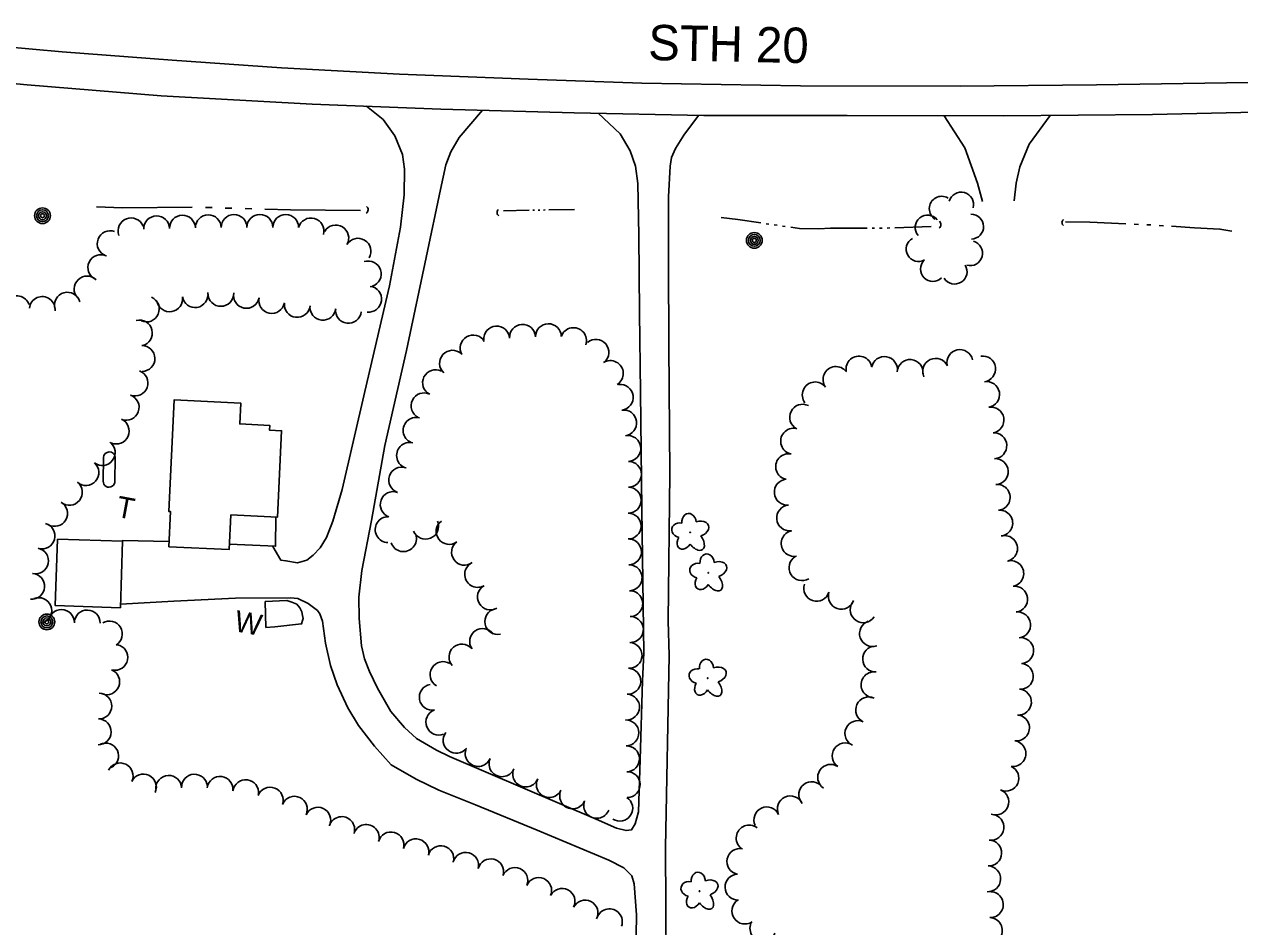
# Model space of a CAD drawing. Extents: x 588843 to 2552415, y 180129 to 269402.
# Drawn here: x 600565.6 to 600909.1, y 183228.6 to 183483.7 of the extents above; entities that cross this region are included whole.
import ezdxf

# ---------------------------------------------------------------- set-up
doc = ezdxf.new("R2010")
doc.units = 0
for name, color, linetype in [('E_BLD', 7, 'Continuous'), ('E_BLD_HvyDash', 7, 'Continuous'), ('E_DRN', 7, 'Continuous'), ('E_DWY', 7, 'Continuous'), ('E_LAND_TreeLine_P', 7, 'Continuous'), ('E_LAND_Vegetation', 7, 'Continuous'), ('E_MISCPROP', 7, 'Continuous'), ('E_MISCPROP_Solid', 7, 'Continuous'), ('E_MISCPROP_Text', 7, 'Continuous'), ('E_RDWY', 7, 'Continuous'), ('E_RDWY_Gravel', 7, 'Continuous'), ('E_RDWY_Text', 7, 'Continuous'), ('E_STRUCT', 7, 'Continuous'), ('E_WAL_Text', 7, 'Continuous'), ('E_WTR_P', 7, 'Continuous')]:
    doc.layers.add(name, color=color, linetype=linetype)

# ---------------------------------------------------------------- blocks, each defined once
blk = doc.blocks.new('CULV2_4')
at = {"layer": 'E_DRN'}
blk.add_arc((65, 48), 80.7, 216.8699, 323.1301, dxfattribs=at)
blk = doc.blocks.new('POLE_3')
at = {"layer": 'E_MISCPROP'}
for radius in [14.6, 11, 7.32, 3.66]:
    blk.add_circle((0, 0), radius, dxfattribs=at)
blk = doc.blocks.new('TK5')
at = {"layer": 'E_MISCPROP_Solid'}
for p, q in [((10.4, 11.3), (54.8, 11.3)), ((11, -10.6), (55, -10.6))]:
    blk.add_line(p, q, dxfattribs=at)
for centre, start, end in [((11.1, 0.3), 93.5947, 269.612), ((54.8, 0.3), 270.7756, 93.236)]:
    blk.add_arc(centre, 10.9, start, end, dxfattribs=at)
blk = doc.blocks.new('T_1')
at = {"layer": 'E_MISCPROP_Text'}
blk.add_text('T', height=39.4, dxfattribs=at).set_placement((-12.8, -19.7))
blk = doc.blocks.new('DTRE_4')
at = {"layer": 'E_LAND_Vegetation'}
blk.add_circle((-0.6, 0), 0.601, dxfattribs=at)
for centre, major_axis, ratio in [((-6.1, 17.5), (4.5, -16.3), 0.782863), ((13.3, 9), (-17.3, -9.6), 0.691916), ((-19.3, 0.5), (16.2, -0.4), 0.832022), ((-8.2, -17.2), (5.9, 15.9), 0.716896), ((11.6, -12.2), (-16.4, 15), 0.560249)]:
    blk.add_ellipse(centre, major_axis=major_axis, ratio=ratio, start_param=1.570796, end_param=4.712389, dxfattribs=at)
blk = doc.blocks.new('W')
at = {"layer": 'E_WAL_Text'}
blk.add_text('W', height=39.4, dxfattribs=at).set_placement((-14.6, -19.7))

msp = doc.modelspace()

# ---------------------------------------------------------------- linework, layer by layer
at = {"layer": 'E_BLD'}
for points in [[(600623.95, 183345.01), (600623.48, 183335.21), (600606.46, 183336.02), (600606.94, 183345.97), (600606.44, 183345.99), (600607.95, 183377.52), (600626.79, 183376.62), (600626.5, 183370.71), (600634.99, 183370.31), (600634.93, 183368.95), (600638.33, 183368.79), (600637.16, 183344.37)], [(600574.96, 183338.17), (600593.38, 183337.56), (600592.75, 183318.77), (600574.34, 183319.38)]]:
    msp.add_lwpolyline(points, close=True, dxfattribs=at)
at = {"layer": 'E_BLD_HvyDash'}
msp.add_lwpolyline([(600636.66, 183344.4), (600636.62, 183336.17), (600623.56, 183336.77)], dxfattribs=at)
at = {"layer": 'E_DWY'}
for points in [[(600662.33, 183460.55), (600667, 183456.77), (600670.31, 183452.12), (600672.5, 183446.92), (600673.05, 183442.71), (600672.96, 183435.47), (600671.94, 183426.36), (600668.85, 183409.8), (600661.86, 183379.91), (600655.48, 183352.21), (600652.78, 183343.23), (600650.97, 183338.61), (600649.2, 183335.68), (600647.25, 183333.66), (600645.47, 183332.23), (600642.8, 183331.47), (600639.54, 183332.05), (600638.1, 183332.24), (600635.85, 183336.07)], [(600695.11, 183459.38), (600688.55, 183451.66), (600686.15, 183447.63), (600684.71, 183443.97), (600683.22, 183437.01), (600679.16, 183417.74), (600673.61, 183391.51), (600667.45, 183364.59), (600663.72, 183343.41), (600661, 183329.32), (600660.19, 183321.75), (600660.24, 183315.76), (600660.87, 183308), (600661.77, 183304.33), (600663.13, 183300.75), (600665.46, 183296.05), (600669.19, 183289.46), (600673.05, 183284.87), (600676.47, 183281.79), (600682.08, 183278.53), (600685.76, 183276.76)], [(600727.83, 183458.54), (600734.02, 183452.75), (600736.85, 183447.91), (600738.31, 183443.55), (600738.99, 183438.66), (600739.33, 183424.05), (600739.45, 183402.12), (600739.77, 183379.72), (600740.11, 183346.62), (600740.72, 183305.98)], [(600756.15, 183457.95), (600751.97, 183452.37), (600749.63, 183448.54), (600748.51, 183446.07), (600748.15, 183443.6), (600747.66, 183434.88), (600747.69, 183416.07), (600747.81, 183392.97), (600748.03, 183356.71), (600747.61, 183315.07), (600747.89, 183305.28)], [(600825.57, 183457.84), (600831.38, 183448.77), (600835.03, 183438.79), (600836.37, 183433.61)], [(600855.55, 183457.91), (600849.61, 183449.81), (600846.98, 183443.38), (600845.92, 183438.77), (600845.39, 183433.78)], [(600593.31, 183337.56), (600593.39, 183337.78), (600606.53, 183337.45)], [(600592.79, 183319.8), (600607.87, 183320.63), (600625.3, 183321.47), (600640.8, 183321.56), (600642.9, 183321.41), (600645.81, 183319.96), (600648.45, 183317.95), (600649.16, 183317.01), (600649.88, 183314.99), (600650.72, 183308.78), (600652.16, 183302.4), (600654.07, 183296.96), (600657.08, 183290.46), (600660.08, 183285.47), (600664.55, 183279.64), (600669.29, 183274.38), (600676.38, 183270.28), (600682.8, 183267.22)], [(600685.76, 183276.76), (600727.19, 183259), (600732.99, 183256.43), (600735.7, 183255.79), (600737.25, 183256), (600738.24, 183257.65), (600739.2, 183261.12), (600739.64, 183275.84), (600740.35, 183298.07), (600740.72, 183305.98)], [(600747.89, 183305.28), (600746.86, 183250.99), (600747.08, 183201.59), (600747.7, 183186.47), (600748.67, 183178.41), (600750.97, 183172.43), (600753.96, 183163.17), (600757.36, 183155.39)], [(600702.39, 183165.39), (600702.65, 183161.45), (600711.56, 183161.23), (600719.37, 183162.81), (600725.27, 183165.23), (600729.1, 183168.66), (600732.71, 183173.21), (600734.8, 183175.73), (600735.68, 183176.98), (600737.26, 183180.39), (600737.85, 183185.99), (600738.6, 183231.92), (600737.94, 183240.75), (600737.27, 183242.96), (600735.03, 183245.29), (600730.82, 183247.42), (600710.53, 183255.92), (600693.08, 183263.1), (600682.8, 183267.22)]]:
    msp.add_lwpolyline(points, dxfattribs=at)
at = {"layer": 'E_LAND_TreeLine_P'}
for centre, radius, start, end in [((600830.41, 183432.76), 3.5, 344.5329, 164.5329), ((600824.88, 183431.57), 3.5, 59.0088, 239.0088), ((600603.01, 183425.89), 3.65, 1.3313, 181.3313), ((600610.3, 183426.06), 3.65, 1.3313, 181.3313), ((600617.6, 183426.18), 3.65, 0.5819, 180.5819), ((600624.89, 183426.25), 3.65, 0.5819, 180.5819), ((600632.18, 183426.3), 3.65, 359.8662, 179.8662), ((600639.48, 183426.28), 3.65, 359.8662, 179.8662), ((600820.9, 183426.24), 3.5, 39.2217, 219.2217), ((600833.22, 183426.49), 3.5, 271.4604, 91.4604), ((600595.76, 183425.31), 3.65, 20.7867, 200.7867), ((600646.64, 183425.29), 3.65, 344.5329, 164.5329), ((600653.64, 183423.29), 3.65, 329.1567, 149.1567), ((600589.87, 183421.68), 3.65, 69.7693, 249.7693), ((600659.91, 183419.55), 3.65, 329.1567, 149.1567), ((600818.34, 183420.14), 3.5, 119.5329, 299.5329), ((600832.92, 183418.97), 3.5, 254.5329, 74.5329), ((600587.23, 183414.91), 3.65, 64.3574, 244.3574), ((600662.82, 183413.13), 3.65, 288.223, 108.223), ((600822.39, 183414.5), 3.5, 134.788, 314.788), ((600828.55, 183413.77), 3.5, 211.5078, 31.5078), ((600583.33, 183408.88), 3.65, 44.0674, 224.0674), ((600662.92, 183405.98), 3.65, 263.2791, 83.2791), ((600563.47, 183403.3), 3.65, 18.223, 198.223), ((600570.66, 183403.08), 3.65, 353.7439, 173.7439), ((600577.75, 183404.3), 3.65, 15.4967, 195.4967), ((600600.09, 183403.21), 3.65, 246.6796, 66.6796), ((600606.67, 183406.09), 3.65, 189.3966, 9.3966), ((600613.87, 183407.28), 3.65, 189.3966, 9.3966), ((600621.14, 183407.62), 3.65, 180.6463, 0.6463), ((600628.38, 183407.06), 3.65, 168.7383, 348.7383), ((600635.53, 183405.63), 3.65, 168.7383, 348.7383), ((600642.73, 183404.5), 3.65, 173.7217, 353.7217), ((600649.98, 183403.7), 3.65, 173.7217, 353.7217), ((600657.22, 183402.84), 3.65, 172.663, 352.663), ((600598.12, 183396.43), 3.65, 283.5875, 103.5875), ((600706.41, 183395.21), 3.66, 3.9174, 183.9174), ((600713.72, 183395.39), 3.66, 0.4783, 180.4783), ((600692.44, 183392.19), 3.66, 30.4423, 210.4423), ((600699.11, 183394.71), 3.66, 3.9174, 183.9174), ((600720.84, 183394.27), 3.66, 340.4473, 160.4473), ((600598.87, 183389.22), 3.65, 271.0373, 91.0373), ((600686.63, 183387.88), 3.66, 47.9679, 227.9679), ((600727.16, 183390.99), 3.66, 310.246, 130.246), ((600830.03, 183388.07), 3.66, 12.2914, 192.2914), ((600731.23, 183384.97), 3.66, 302.5457, 122.5457), ((600801.5, 183386.24), 3.66, 11.098, 191.098), ((600808.69, 183386.1), 3.66, 350.0604, 170.0604), ((600815.95, 183385.26), 3.66, 354.8378, 174.8378), ((600823.19, 183385.58), 3.66, 24.6338, 204.6338), ((600836.46, 183386.26), 3.66, 278.0315, 98.0315), ((600596.9, 183382.28), 3.65, 249.8974, 69.8974), ((600681.84, 183382.37), 3.66, 63.4627, 243.4627), ((600795, 183383.29), 3.66, 36.6579, 216.6579), ((600734.04, 183378.26), 3.66, 277.5216, 97.5216), ((600789.14, 183378.92), 3.66, 36.6579, 216.6579), ((600837.57, 183379.03), 3.66, 279.8791, 99.8791), ((600594.39, 183375.43), 3.65, 249.8974, 69.8974), ((600678.57, 183375.82), 3.66, 63.4627, 243.4627), ((600735, 183371.01), 3.66, 277.5216, 97.5216), ((600785.57, 183372.63), 3.66, 63.4392, 243.4392), ((600838.82, 183371.82), 3.66, 279.8791, 99.8791), ((600591.58, 183368.71), 3.65, 245.9173, 65.9173), ((600676.33, 183368.89), 3.66, 75.3754, 255.3754), ((600783.03, 183365.83), 3.66, 78.8652, 258.8652), ((600839.62, 183364.56), 3.66, 273.419, 93.419), ((600587.63, 183362.62), 3.65, 233.2824, 53.2824), ((600674.48, 183361.81), 3.66, 75.3754, 255.3754), ((600736.17, 183363.79), 3.66, 279.2098, 99.2098), ((600781.62, 183358.66), 3.66, 78.8652, 258.8652), ((600840.05, 183357.26), 3.66, 273.419, 93.419), ((600583.01, 183356.98), 3.65, 228.7119, 48.7119), ((600672.25, 183354.85), 3.66, 71.231, 251.231), ((600736.34, 183356.49), 3.66, 269.6974, 89.6974), ((600578.34, 183351.39), 3.65, 231.1477, 51.1477), ((600781.24, 183351.43), 3.66, 95.3397, 275.3397), ((600669.87, 183347.93), 3.66, 70.5877, 250.5877), ((600736.3, 183349.17), 3.66, 269.6974, 89.6974), ((600840.57, 183349.97), 3.66, 275.7834, 95.7834), ((600574.16, 183345.43), 3.65, 239.912, 59.912), ((600781.92, 183344.14), 3.66, 95.3397, 275.3397), ((600668.43, 183340.85), 3.66, 88.5692, 268.5692), ((600736.26, 183341.86), 3.66, 269.6974, 89.6974), ((600841.3, 183342.69), 3.66, 275.7834, 95.7834), ((600570.62, 183339.07), 3.65, 254.5329, 74.5329), ((600679.03, 183341.82), 3.66, 202.1015, 22.1015), ((600685.67, 183340.34), 3.66, 126.4441, 306.4441), ((600783.19, 183336.94), 3.66, 100.1739, 280.1739), ((600672.75, 183338.28), 3.66, 198.8198, 18.8198), ((600690.01, 183334.46), 3.66, 126.4441, 306.4441), ((600736.36, 183334.55), 3.66, 271.4043, 91.4043), ((600842.65, 183335.52), 3.66, 283.9401, 103.9401), ((600568.78, 183332.01), 3.65, 258.347, 78.347), ((600785.41, 183330.09), 3.66, 121.3805, 301.3805), ((600693.74, 183328.19), 3.66, 117.8963, 297.8963), ((600736.54, 183327.23), 3.66, 271.4043, 91.4043), ((600844.41, 183328.42), 3.66, 283.9401, 103.9401), ((600567.66, 183324.82), 3.65, 265.8428, 85.8428), ((600697.34, 183321.82), 3.66, 119.5329, 299.5329), ((600736.72, 183319.92), 3.66, 271.4043, 91.4043), ((600789.55, 183324.28), 3.66, 161.8699, 341.8699), ((600796.5, 183322), 3.66, 161.8699, 341.8699), ((600845.49, 183321.19), 3.66, 276.913, 96.913), ((600569.69, 183317.96), 3.65, 292.2271, 112.2271), ((600802.72, 183318.2), 3.66, 146.6542, 326.6542), ((600576.1, 183314.6), 3.65, 358.9143, 178.9143), ((600583.39, 183314.47), 3.65, 358.9143, 178.9143), ((600699.41, 183314.87), 3.66, 102.0857, 282.0857), ((600736.9, 183312.61), 3.66, 271.4043, 91.4043), ((600846.36, 183313.93), 3.66, 276.7364, 96.7364), ((600589.66, 183311.36), 3.65, 301.0811, 121.0811), ((600695.14, 183309.21), 3.66, 34.9222, 214.9222), ((600805.33, 183311.47), 3.66, 108.9719, 288.9719), ((600847.22, 183306.67), 3.66, 276.7364, 96.7364), ((600591.21, 183304.73), 3.65, 258.9316, 78.9316), ((600689.29, 183304.83), 3.66, 41.2223, 221.2223), ((600736.54, 183305.3), 3.66, 267.1587, 87.1587), ((600806.23, 183304.27), 3.66, 92.4608, 272.4608), ((600683.96, 183299.87), 3.66, 58.8243, 238.8243), ((600847.12, 183299.38), 3.66, 265.7217, 85.7217), ((600588.89, 183297.84), 3.65, 247.8231, 67.8231), ((600736.18, 183297.99), 3.66, 267.1587, 87.1587), ((600805.76, 183296.99), 3.66, 83.6232, 263.6232), ((600680.91, 183293.47), 3.66, 100.0929, 280.0929), ((600846.57, 183292.09), 3.66, 265.7217, 85.7217), ((600586.66, 183290.98), 3.65, 268.8332, 88.8332), ((600735.82, 183290.69), 3.66, 267.1587, 87.1587), ((600804.24, 183289.88), 3.66, 65.5603, 245.5603), ((600682.77, 183286.43), 3.66, 111.4028, 291.4028), ((600586.51, 183283.69), 3.65, 268.8332, 88.8332), ((600735.62, 183283.38), 3.66, 271.3913, 91.3913), ((600801.21, 183283.22), 3.66, 65.5603, 245.5603), ((600846.02, 183284.8), 3.66, 262.0567, 82.0567), ((600687.65, 183281.31), 3.66, 143.215, 323.215), ((600588.6, 183276.88), 3.65, 295.3883, 115.3883), ((600693.88, 183277.57), 3.66, 156.6257, 336.6257), ((600735.8, 183276.07), 3.66, 271.3913, 91.3913), ((600797.59, 183276.89), 3.66, 56.098, 236.098), ((600845.01, 183277.55), 3.66, 262.0567, 82.0567), ((600592.69, 183271.24), 3.65, 334.5249, 154.5249), ((600700.6, 183274.67), 3.66, 156.6257, 336.6257), ((600599.27, 183268.1), 3.65, 334.5249, 154.5249), ((600606.41, 183267.7), 3.65, 2.7109, 182.7109), ((600613.69, 183268.05), 3.65, 2.7109, 182.7109), ((600707.31, 183271.77), 3.66, 156.6257, 336.6257), ((600735.99, 183268.75), 3.66, 271.6356, 91.6356), ((600793.51, 183270.82), 3.66, 56.098, 236.098), ((600843.03, 183270.59), 3.66, 245.7867, 65.7867), ((600620.94, 183267.44), 3.65, 352.7792, 172.7792), ((600628.18, 183266.52), 3.65, 352.7792, 172.7792), ((600635.11, 183264.39), 3.65, 339.6058, 159.6058), ((600713.99, 183268.78), 3.66, 154.1252, 334.1252), ((600788.16, 183265.94), 3.66, 37.663, 217.663), ((600641.93, 183261.81), 3.65, 334.8954, 154.8954), ((600720.57, 183265.58), 3.66, 154.1252, 334.1252), ((600733.89, 183262.09), 3.66, 237.0073, 57.0073), ((600782.12, 183261.9), 3.66, 25.0189, 205.0189), ((600840.18, 183263.86), 3.66, 249.3385, 69.3385), ((600648.54, 183258.71), 3.65, 334.8954, 154.8954), ((600727.37, 183262.9), 3.66, 159.0926, 339.0926), ((600775.49, 183258.8), 3.66, 25.0189, 205.0189), ((600655.32, 183256.07), 3.65, 342.1134, 162.1134), ((600838.78, 183256.72), 3.66, 262.663, 82.663), ((600662.26, 183253.83), 3.65, 342.1134, 162.1134), ((600669.25, 183251.73), 3.65, 344.5329, 164.5329), ((600770.47, 183253.68), 3.66, 51.913, 231.913), ((600676.28, 183249.78), 3.65, 344.5329, 164.5329), ((600683.31, 183247.84), 3.65, 344.5329, 164.5329), ((600767.84, 183247.04), 3.66, 77.627, 257.627), ((600838.17, 183249.43), 3.66, 267.7734, 87.7734), ((600690.36, 183245.98), 3.65, 345.2402, 165.2402), ((600697.41, 183244.12), 3.65, 345.2402, 165.2402), ((600704.26, 183241.65), 3.65, 337.4079, 157.4079), ((600837.89, 183242.13), 3.66, 267.7734, 87.7734), ((600710.99, 183238.85), 3.65, 337.4079, 157.4079), ((600767.33, 183239.8), 3.66, 92.0585, 272.0585), ((600717.6, 183235.77), 3.65, 333.0191, 153.0191), ((600838.62, 183234.85), 3.66, 267.8574, 87.8574), ((600724.1, 183232.46), 3.65, 333.0191, 153.0191), ((600730.96, 183229.99), 3.65, 340.4473, 160.4473), ((600769.25, 183233.03), 3.66, 123.9316, 303.9316), ((600838.34, 183227.54), 3.66, 267.8574, 87.8574), ((600774.34, 183228.18), 3.66, 157.5518, 337.5518)]:
    msp.add_arc(centre, radius, start, end, dxfattribs=at)
at = {"layer": 'E_RDWY'}
msp.add_lwpolyline([(600542.66, 183478.91), (600576.26, 183475.94), (600607.4, 183473.53), (600638.29, 183471.41), (600671.66, 183469.58), (600707.97, 183468.14), (600740.14, 183467.08), (600785.02, 183466.31), (600830.08, 183466.16), (600868.65, 183466.59), (600911.53, 183467.26), (600949.32, 183468.02), (600990.3, 183468.88), (601029.95, 183469.67), (601065.85, 183470.3), (601106.6, 183471.12), (601149.94, 183471.87), (601186.61, 183472.51), (601222.41, 183473.17), (601253.19, 183473.8), (601283.11, 183474.45)], dxfattribs=at)
at = {"layer": 'E_RDWY_Gravel'}
msp.add_lwpolyline([(600529.22, 183470.09), (600566.4, 183466.59), (600604.25, 183463.47), (600646.97, 183461.16), (600683.35, 183459.7), (600720.99, 183458.68), (600757.68, 183457.92), (600798.21, 183457.92), (600842.43, 183457.79), (600884.42, 183458.17), (600926.1, 183459.09), (600951.05, 183459.66), (600991.01, 183460.48), (601034.95, 183461.35), (601081.55, 183462.03), (601125, 183462.8), (601164.46, 183463.43), (601185.05, 183463.39), (601223.48, 183464.42), (601269.45, 183465.28), (601282.56, 183465.62)], dxfattribs=at)
at = {"layer": 'E_STRUCT'}
msp.add_lwpolyline([(600633.88, 183313.18), (600633.72, 183320.49), (600639.79, 183320.77), (600641.18, 183320.38), (600642.62, 183319.75), (600643.49, 183318.71), (600644, 183317.64), (600644.27, 183316.53), (600644.38, 183315.69), (600644.24, 183315.16), (600643.97, 183314.19), (600636.37, 183313.41), (600633.88, 183313.18)], dxfattribs=at)
at = {"layer": 'E_WTR_P'}
for points in [[(600613.07, 183431.98), (600593.39, 183431.8), (600586, 183432.14)], [(600618.67, 183431.86), (600616.8, 183431.91)], [(600624.26, 183431.71), (600622.4, 183431.76)], [(600629.86, 183431.56), (600628, 183431.61)], [(600660.66, 183431.02), (600640.87, 183431.26), (600633.6, 183431.46)], [(600708.3, 183431.11), (600701.01, 183430.96)], [(600709.8, 183431.14), (600709.3, 183431.13)], [(600711.31, 183431.17), (600710.81, 183431.16)], [(600712.82, 183431.2), (600712.31, 183431.19)], [(600721.1, 183431.38), (600713.82, 183431.23)], [(600762.53, 183429.06), (600767.29, 183428.52), (600773.72, 183427.55)], [(600775.27, 183427.32), (600776.04, 183427.21)], [(600777.58, 183426.99), (600778.35, 183426.88)], [(600779.9, 183426.66), (600780.67, 183426.55)], [(600782.21, 183426.33), (600784.66, 183425.98), (600790.13, 183425.84), (600793.49, 183426.04)], [(600803.79, 183426.05), (600793.49, 183426.04)], [(600805.93, 183426.05), (600805.22, 183426.05)], [(600808.06, 183426.05), (600807.35, 183426.05)], [(600810.19, 183426.12), (600809.48, 183426.1)], [(600821.91, 183426.51), (600811.61, 183426.17)], [(600859.88, 183427.85), (600866.79, 183427.76), (600876.94, 183427.3)], [(600879.3, 183427.19), (600880.47, 183427.14)], [(600882.83, 183427.03), (600883.88, 183426.98), (600884, 183426.97)], [(600886.35, 183426.82), (600887.53, 183426.75)], [(600889.88, 183426.6), (600896.37, 183426.19), (600903.52, 183425.82), (600906.88, 183425.21)]]:
    msp.add_lwpolyline(points, dxfattribs=at)

# ---------------------------------------------------------------- block references
at = {"layer": 'E_DRN'}
for p, xscale, yscale, rotation in [((600662.25, 183430.32), 0.014695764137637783, 0.014695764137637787, 87.06171473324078), ((600699.58, 183431.31), 0.01361896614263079, 0.013618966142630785, -84.91104774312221), ((600824.15, 183426.1), 0.014695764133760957, 0.014695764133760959, 87.06171474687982), ((600859.32, 183428.54), 0.013144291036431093, 0.013144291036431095, -91.43084949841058)]:
    msp.add_blockref('CULV2_4', p, dxfattribs=dict(at, xscale=xscale, yscale=yscale, rotation=rotation))
at = {"layer": 'E_LAND_Vegetation', "xscale": 0.1524003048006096, "yscale": 0.1524003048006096, "rotation": -10.602578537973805}
for p in [(600753.89, 183340.06), (600759, 183328.63), (600758.82, 183298.83), (600756.51, 183238.65)]:
    msp.add_blockref('DTRE_4', p, dxfattribs=at)
at = {"layer": 'E_MISCPROP', "xscale": 0.1524003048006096, "yscale": 0.15240030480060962, "rotation": -15.467092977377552}
for p in [(600570.74, 183429.58), (600771.93, 183422.61), (600571.97, 183314.76)]:
    msp.add_blockref('POLE_3', p, dxfattribs=at)
at = {"layer": 'E_MISCPROP_Solid', "xscale": 0.15240030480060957, "yscale": 0.15240030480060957, "rotation": -90.79197020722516}
msp.add_blockref('TK5', (600589.62, 183362.86), dxfattribs=at)
at = {"layer": 'E_MISCPROP_Text', "xscale": 0.1524003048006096, "yscale": 0.1524003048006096, "rotation": -10.602578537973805}
msp.add_blockref('T_1', (600593.76, 183347.12), dxfattribs=at)
at = {"layer": 'E_WAL_Text', "xscale": 0.1524003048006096, "yscale": 0.1524003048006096, "rotation": -10.602578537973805}
msp.add_blockref('W', (600627.4, 183314.74), dxfattribs=at)

# ---------------------------------------------------------------- texts
at = {"layer": 'E_RDWY_Text'}
msp.add_text('STH 20', height=10, rotation=358.852, dxfattribs=at).set_placement((600741.87, 183473.6))

doc.saveas('drawing.dxf')
